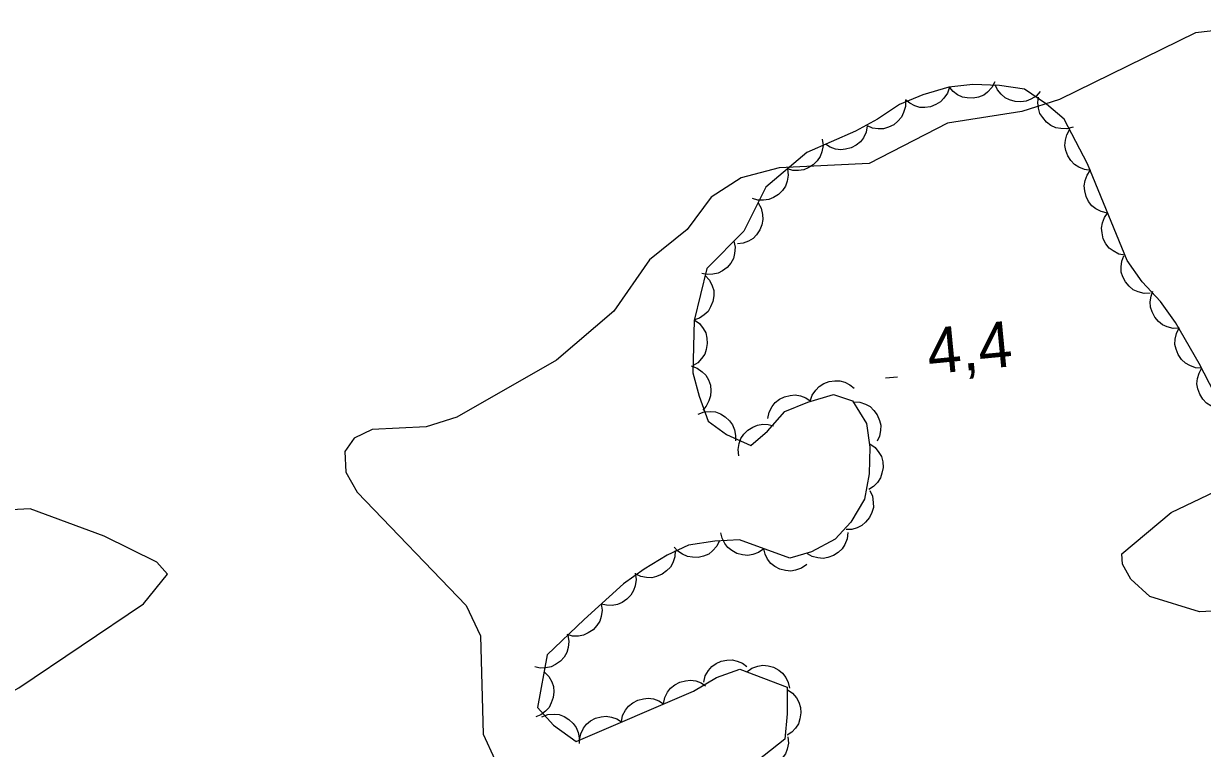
# Model space of a CAD drawing. Extents: x 336540 to 340074, y 5572036 to 5573747.
# Drawn here: x 337237 to 337314.2, y 5572687.6 to 5572735.1 of the extents above; entities that cross this region are included whole.
import ezdxf

# ---------------------------------------------------------------- set-up
doc = ezdxf.new("R2010")
doc.units = 0
for name, color, linetype in [('Niveau 1', 7, 'Continuous'), ('Niveau 3', 7, 'Continuous'), ('Niveau 44', 7, 'Continuous')]:
    doc.layers.add(name, color=color, linetype=linetype)

msp = doc.modelspace()

# ---------------------------------------------------------------- linework, layer by layer
at = {"layer": 'Niveau 1'}
for points in [[(337319.18, 5572735.12), (337313.79, 5572734.52), (337304.87, 5572730.14), (337302.4, 5572729.35), (337297.52, 5572728.58), (337292.39, 5572725.94), (337286.5, 5572725.65), (337283.99, 5572725.01), (337282.03, 5572723.72), (337280.46, 5572721.6), (337278, 5572719.62), (337275.65, 5572716.25), (337271.9, 5572713.03), (337265.35, 5572709.29), (337263.35, 5572708.67), (337259.8, 5572708.48), (337258.63, 5572707.93), (337258.02, 5572707.05), (337258.08, 5572705.69), (337258.82, 5572704.37), (337265.97, 5572696.94), (337266.92, 5572694.96), (337267.09, 5572688.51), (337267.84, 5572686.85)], [(337316.08, 5572696.63), (337314.04, 5572696.52), (337310.79, 5572697.54), (337309.54, 5572698.66), (337308.99, 5572699.66), (337308.95, 5572700.34), (337312.2, 5572703.04), (337316.99, 5572705.34)], [(337209.95, 5572681), (337212.12, 5572681.28), (337214.37, 5572680.4), (337215.55, 5572680.45), (337223.68, 5572683.74), (337226.44, 5572685.93), (337236.64, 5572691.54), (337244.81, 5572697.05), (337246.4, 5572699), (337245.69, 5572699.79), (337242.23, 5572701.5), (337237.39, 5572703.28), (337233.67, 5572703.08), (337223.32, 5572703.74), (337222.48, 5572703.7), (337222.33, 5572703.35)]]:
    msp.add_lwpolyline(points, dxfattribs=at)
at = {"layer": 'Niveau 3'}
msp.add_line((337293.46, 5572711.87), (337294.26, 5572711.95), dxfattribs=at)
at = {"layer": 'Niveau 44'}
for points in [[(337310.3, 5572718.17), (337309.3, 5572719.57), (337306.7, 5572725.91), (337305.17, 5572728.84), (337304.02, 5572729.84), (337302.57, 5572730.82), (337300.93, 5572731.06), (337299.18, 5572731.12), (337297.61, 5572730.94), (337295.92, 5572730.45), (337294.38, 5572729.82), (337292.94, 5572728.84), (337291.49, 5572728.06), (337288.31, 5572726.67), (337285.62, 5572724.38), (337284.18, 5572721.5), (337281.76, 5572719.06), (337280.92, 5572715.64), (337280.84, 5572712.21), (337281.24, 5572710.67), (337281.84, 5572709.03), (337283.04, 5572708.16), (337284.63, 5572707.44), (337285.72, 5572708.37), (337286.87, 5572709.68), (337288.36, 5572710.29), (337290.05, 5572710.79), (337291.31, 5572710.38), (337292.21, 5572708.89), (337292.43, 5572707.33), (337292.4, 5572705.58), (337292.09, 5572703.92), (337291.19, 5572702.42), (337290.16, 5572701.29), (337288.61, 5572700.47), (337287.19, 5572700.04), (337283.89, 5572701.25), (337282.28, 5572701.16), (337280.54, 5572700.91), (337279.15, 5572700.24), (337277.65, 5572699.33), (337276.28, 5572698.36), (337273.71, 5572696.03), (337271.29, 5572693.7), (337270.65, 5572690.24), (337271.69, 5572689.1), (337273.18, 5572688.03), (337280.88, 5572691.33), (337282.39, 5572692.22), (337283.91, 5572692.77), (337287.02, 5572691.59), (337287.02, 5572689.84), (337286.86, 5572688.17), (337284.16, 5572686.03)], [(337297.65, 5572730.95), (337297.52, 5572730.55), (337297.29, 5572730.22), (337297.07, 5572729.98), (337296.77, 5572729.8), (337296.42, 5572729.66), (337296.04, 5572729.62), (337295.72, 5572729.62), (337295.38, 5572729.72), (337295.05, 5572729.89), (337294.77, 5572730.12)], [(337300.63, 5572731.29), (337300.44, 5572730.92), (337300.16, 5572730.63), (337299.9, 5572730.42), (337299.57, 5572730.29), (337299.21, 5572730.22), (337298.82, 5572730.24), (337298.5, 5572730.29), (337298.19, 5572730.45), (337297.89, 5572730.67), (337297.65, 5572730.95)], [(337303.61, 5572730.67), (337303.33, 5572730.36), (337302.98, 5572730.15), (337302.68, 5572730.02), (337302.33, 5572729.98), (337301.96, 5572730), (337301.6, 5572730.12), (337301.3, 5572730.25), (337301.04, 5572730.49), (337300.8, 5572730.78), (337300.65, 5572731.1)], [(337294.77, 5572730.08), (337294.77, 5572729.67), (337294.65, 5572729.28), (337294.51, 5572728.98), (337294.28, 5572728.71), (337294, 5572728.48), (337293.65, 5572728.32), (337293.34, 5572728.21), (337292.99, 5572728.21), (337292.62, 5572728.26), (337292.29, 5572728.4)], [(337305.76, 5572728.33), (337305.36, 5572728.22), (337304.95, 5572728.23), (337304.62, 5572728.29), (337304.31, 5572728.44), (337304.01, 5572728.66), (337303.77, 5572728.96), (337303.59, 5572729.23), (337303.49, 5572729.57), (337303.45, 5572729.94), (337303.5, 5572730.3)], [(337292.27, 5572728.4), (337292.2, 5572727.99), (337292.01, 5572727.63), (337291.82, 5572727.36), (337291.55, 5572727.14), (337291.22, 5572726.97), (337290.85, 5572726.87), (337290.53, 5572726.83), (337290.18, 5572726.89), (337289.83, 5572727.01), (337289.53, 5572727.2)], [(337306.92, 5572725.49), (337306.51, 5572725.54), (337306.13, 5572725.7), (337305.85, 5572725.87), (337305.61, 5572726.13), (337305.41, 5572726.44), (337305.29, 5572726.8), (337305.23, 5572727.12), (337305.26, 5572727.47), (337305.36, 5572727.83), (337305.53, 5572728.15)], [(337289.32, 5572727.53), (337289.37, 5572727.11), (337289.29, 5572726.71), (337289.19, 5572726.4), (337288.99, 5572726.11), (337288.73, 5572725.85), (337288.4, 5572725.65), (337288.1, 5572725.52), (337287.75, 5572725.47), (337287.38, 5572725.49), (337287.04, 5572725.59)], [(337287.04, 5572725.59), (337287.08, 5572725.17), (337287.01, 5572724.77), (337286.9, 5572724.46), (337286.7, 5572724.17), (337286.44, 5572723.9), (337286.11, 5572723.71), (337285.82, 5572723.57), (337285.47, 5572723.53), (337285.1, 5572723.54), (337284.75, 5572723.64)], [(337308.02, 5572722.69), (337307.61, 5572722.78), (337307.25, 5572722.97), (337306.99, 5572723.17), (337306.77, 5572723.45), (337306.61, 5572723.78), (337306.52, 5572724.15), (337306.48, 5572724.48), (337306.55, 5572724.82), (337306.68, 5572725.17), (337306.88, 5572725.47)], [(337285.11, 5572723.36), (337285.31, 5572723), (337285.4, 5572722.6), (337285.43, 5572722.27), (337285.36, 5572721.92), (337285.22, 5572721.58), (337285, 5572721.27), (337284.78, 5572721.03), (337284.47, 5572720.85), (337284.13, 5572720.72), (337283.77, 5572720.68)], [(337309.16, 5572719.92), (337308.75, 5572720), (337308.39, 5572720.2), (337308.13, 5572720.39), (337307.91, 5572720.67), (337307.74, 5572721), (337307.66, 5572721.38), (337307.62, 5572721.7), (337307.69, 5572722.05), (337307.82, 5572722.39), (337308.02, 5572722.69)], [(337283.53, 5572720.85), (337283.61, 5572720.44), (337283.57, 5572720.03), (337283.5, 5572719.71), (337283.32, 5572719.41), (337283.08, 5572719.12), (337282.77, 5572718.9), (337282.49, 5572718.74), (337282.14, 5572718.67), (337281.77, 5572718.65), (337281.42, 5572718.72)], [(337310.82, 5572717.44), (337310.41, 5572717.42), (337310.02, 5572717.53), (337309.71, 5572717.66), (337309.44, 5572717.89), (337309.2, 5572718.17), (337309.03, 5572718.51), (337308.92, 5572718.82), (337308.91, 5572719.17), (337308.96, 5572719.54), (337309.08, 5572719.88)], [(337281.64, 5572718.59), (337281.92, 5572718.28), (337282.1, 5572717.91), (337282.2, 5572717.6), (337282.2, 5572717.25), (337282.15, 5572716.88), (337281.99, 5572716.53), (337281.83, 5572716.24), (337281.58, 5572716.01), (337281.27, 5572715.8), (337280.93, 5572715.68)], [(337315.72, 5572709.56), (337314.03, 5572712.81), (337312.47, 5572715.51), (337311.49, 5572716.88), (337310.3, 5572718.17)], [(337312.74, 5572715.13), (337312.32, 5572715.12), (337311.93, 5572715.23), (337311.63, 5572715.36), (337311.36, 5572715.58), (337311.11, 5572715.86), (337310.95, 5572716.21), (337310.84, 5572716.52), (337310.82, 5572716.87), (337310.87, 5572717.24), (337310.99, 5572717.57)], [(337280.92, 5572715.68), (337281.26, 5572715.44), (337281.51, 5572715.11), (337281.68, 5572714.83), (337281.76, 5572714.49), (337281.78, 5572714.12), (337281.71, 5572713.74), (337281.61, 5572713.43), (337281.41, 5572713.14), (337281.15, 5572712.87), (337280.85, 5572712.68)], [(337314.2, 5572712.51), (337313.79, 5572712.54), (337313.41, 5572712.69), (337313.12, 5572712.84), (337312.87, 5572713.09), (337312.66, 5572713.4), (337312.52, 5572713.76), (337312.44, 5572714.07), (337312.46, 5572714.42), (337312.54, 5572714.78), (337312.7, 5572715.11)], [(337280.72, 5572712.66), (337281.12, 5572712.52), (337281.44, 5572712.28), (337281.68, 5572712.05), (337281.85, 5572711.75), (337281.98, 5572711.4), (337282.01, 5572711.02), (337282, 5572710.69), (337281.89, 5572710.36), (337281.71, 5572710.03), (337281.48, 5572709.76)], [(337315.57, 5572709.84), (337315.16, 5572709.89), (337314.79, 5572710.05), (337314.5, 5572710.22), (337314.27, 5572710.48), (337314.07, 5572710.8), (337313.95, 5572711.16), (337313.88, 5572711.48), (337313.92, 5572711.83), (337314.02, 5572712.19), (337314.19, 5572712.5)], [(337288.53, 5572710.34), (337288.66, 5572710.74), (337288.89, 5572711.07), (337289.11, 5572711.32), (337289.41, 5572711.5), (337289.76, 5572711.64), (337290.14, 5572711.68), (337290.46, 5572711.69), (337290.8, 5572711.59), (337291.13, 5572711.42), (337291.41, 5572711.19)], [(337285.75, 5572709.22), (337285.84, 5572709.63), (337286.03, 5572709.99), (337286.23, 5572710.25), (337286.51, 5572710.47), (337286.84, 5572710.63), (337287.21, 5572710.72), (337287.53, 5572710.76), (337287.88, 5572710.69), (337288.23, 5572710.56), (337288.53, 5572710.36)], [(337291.36, 5572710.3), (337291.78, 5572710.28), (337292.16, 5572710.14), (337292.45, 5572709.99), (337292.7, 5572709.74), (337292.92, 5572709.45), (337293.06, 5572709.09), (337293.15, 5572708.77), (337293.14, 5572708.42), (337293.06, 5572708.06), (337292.91, 5572707.73)], [(337281.19, 5572709.5), (337281.58, 5572709.65), (337281.99, 5572709.67), (337282.32, 5572709.64), (337282.64, 5572709.51), (337282.96, 5572709.32), (337283.23, 5572709.05), (337283.43, 5572708.8), (337283.56, 5572708.47), (337283.63, 5572708.1), (337283.62, 5572707.74)], [(337283.84, 5572706.77), (337283.8, 5572707.18), (337283.87, 5572707.58), (337283.97, 5572707.9), (337284.17, 5572708.19), (337284.43, 5572708.45), (337284.76, 5572708.65), (337285.06, 5572708.78), (337285.41, 5572708.83), (337285.78, 5572708.81), (337286.13, 5572708.72)], [(337292.43, 5572707.55), (337292.78, 5572707.31), (337293.03, 5572706.99), (337293.19, 5572706.71), (337293.28, 5572706.37), (337293.3, 5572706), (337293.23, 5572705.62), (337293.14, 5572705.31), (337292.94, 5572705.02), (337292.68, 5572704.75), (337292.38, 5572704.55)], [(337292.43, 5572704.49), (337292.61, 5572704.11), (337292.66, 5572703.71), (337292.67, 5572703.38), (337292.57, 5572703.04), (337292.41, 5572702.71), (337292.16, 5572702.41), (337291.92, 5572702.19), (337291.6, 5572702.04), (337291.25, 5572701.93), (337290.89, 5572701.92)], [(337285.48, 5572700.67), (337285.14, 5572700.42), (337284.76, 5572700.29), (337284.43, 5572700.23), (337284.08, 5572700.26), (337283.72, 5572700.36), (337283.39, 5572700.55), (337283.13, 5572700.74), (337282.92, 5572701.02), (337282.75, 5572701.35), (337282.66, 5572701.7)], [(337290.99, 5572701.73), (337290.95, 5572701.31), (337290.79, 5572700.94), (337290.62, 5572700.66), (337290.36, 5572700.42), (337290.05, 5572700.22), (337289.68, 5572700.1), (337289.37, 5572700.03), (337289.02, 5572700.06), (337288.66, 5572700.16), (337288.34, 5572700.33)], [(337282.58, 5572701.2), (337282.4, 5572700.83), (337282.12, 5572700.53), (337281.87, 5572700.32), (337281.54, 5572700.18), (337281.18, 5572700.1), (337280.8, 5572700.11), (337280.48, 5572700.15), (337280.16, 5572700.3), (337279.85, 5572700.51), (337279.61, 5572700.78)], [(337288.3, 5572699.63), (337287.96, 5572699.39), (337287.57, 5572699.26), (337287.25, 5572699.19), (337286.9, 5572699.23), (337286.54, 5572699.32), (337286.21, 5572699.51), (337285.94, 5572699.7), (337285.73, 5572699.99), (337285.57, 5572700.32), (337285.48, 5572700.67)], [(337279.67, 5572700.55), (337279.65, 5572700.14), (337279.51, 5572699.75), (337279.36, 5572699.46), (337279.11, 5572699.21), (337278.82, 5572698.99), (337278.46, 5572698.85), (337278.15, 5572698.76), (337277.79, 5572698.77), (337277.43, 5572698.85), (337277.1, 5572699)], [(337277.05, 5572699.06), (337277.11, 5572698.64), (337277.05, 5572698.24), (337276.95, 5572697.93), (337276.76, 5572697.63), (337276.51, 5572697.36), (337276.19, 5572697.15), (337275.9, 5572697.01), (337275.55, 5572696.95), (337275.18, 5572696.96), (337274.83, 5572697.04)], [(337274.83, 5572697.04), (337274.89, 5572696.63), (337274.82, 5572696.23), (337274.73, 5572695.91), (337274.54, 5572695.62), (337274.29, 5572695.34), (337273.96, 5572695.14), (337273.67, 5572694.99), (337273.33, 5572694.94), (337272.95, 5572694.94), (337272.6, 5572695.03)], [(337272.63, 5572694.99), (337272.71, 5572694.58), (337272.66, 5572694.18), (337272.57, 5572693.86), (337272.39, 5572693.56), (337272.15, 5572693.28), (337271.83, 5572693.07), (337271.54, 5572692.91), (337271.2, 5572692.85), (337270.83, 5572692.84), (337270.47, 5572692.91)], [(337281.55, 5572691.92), (337281.65, 5572692.32), (337281.86, 5572692.67), (337282.07, 5572692.93), (337282.36, 5572693.13), (337282.69, 5572693.28), (337283.07, 5572693.35), (337283.4, 5572693.38), (337283.74, 5572693.29), (337284.08, 5572693.15), (337284.37, 5572692.94)], [(337284.37, 5572692.6), (337284.71, 5572692.84), (337285.1, 5572692.96), (337285.42, 5572693.02), (337285.77, 5572692.99), (337286.13, 5572692.89), (337286.46, 5572692.69), (337286.72, 5572692.5), (337286.93, 5572692.21), (337287.09, 5572691.88), (337287.17, 5572691.53)], [(337271.08, 5572692.59), (337271.38, 5572692.29), (337271.58, 5572691.94), (337271.69, 5572691.63), (337271.72, 5572691.28), (337271.68, 5572690.91), (337271.55, 5572690.55), (337271.41, 5572690.26), (337271.17, 5572690), (337270.87, 5572689.78), (337270.54, 5572689.64)], [(337278.91, 5572690.49), (337278.99, 5572690.9), (337279.18, 5572691.26), (337279.37, 5572691.53), (337279.65, 5572691.74), (337279.98, 5572691.92), (337280.35, 5572692.01), (337280.67, 5572692.05), (337281.02, 5572691.99), (337281.37, 5572691.86), (337281.67, 5572691.67)], [(337287.02, 5572691.43), (337287.37, 5572691.19), (337287.62, 5572690.88), (337287.79, 5572690.59), (337287.88, 5572690.25), (337287.92, 5572689.89), (337287.85, 5572689.51), (337287.76, 5572689.19), (337287.57, 5572688.9), (337287.32, 5572688.63), (337287.02, 5572688.43)], [(337276.16, 5572689.31), (337276.23, 5572689.72), (337276.42, 5572690.07), (337276.61, 5572690.34), (337276.89, 5572690.56), (337277.22, 5572690.74), (337277.59, 5572690.83), (337277.91, 5572690.87), (337278.26, 5572690.81), (337278.61, 5572690.68), (337278.91, 5572690.49)], [(337270.94, 5572689.64), (337271.33, 5572689.79), (337271.73, 5572689.81), (337272.06, 5572689.79), (337272.39, 5572689.66), (337272.71, 5572689.47), (337272.98, 5572689.2), (337273.18, 5572688.94), (337273.31, 5572688.62), (337273.38, 5572688.25), (337273.37, 5572687.89)], [(337273.4, 5572688.12), (337273.48, 5572688.53), (337273.67, 5572688.89), (337273.86, 5572689.16), (337274.13, 5572689.38), (337274.46, 5572689.55), (337274.83, 5572689.64), (337275.16, 5572689.69), (337275.5, 5572689.62), (337275.85, 5572689.5), (337276.16, 5572689.31)], [(337287.07, 5572688.33), (337287.1, 5572687.92), (337287.01, 5572687.52), (337286.9, 5572687.21), (337286.68, 5572686.93), (337286.42, 5572686.68), (337286.08, 5572686.49), (337285.78, 5572686.36), (337285.43, 5572686.33), (337285.06, 5572686.36), (337284.72, 5572686.47)]]:
    msp.add_lwpolyline(points, dxfattribs=at)

# ---------------------------------------------------------------- texts
at = {"layer": 'Niveau 3'}
msp.add_text('4,4    ', height=3, rotation=5.5424, dxfattribs=at).set_placement((337296.33, 5572712.11))

doc.saveas('drawing.dxf')
